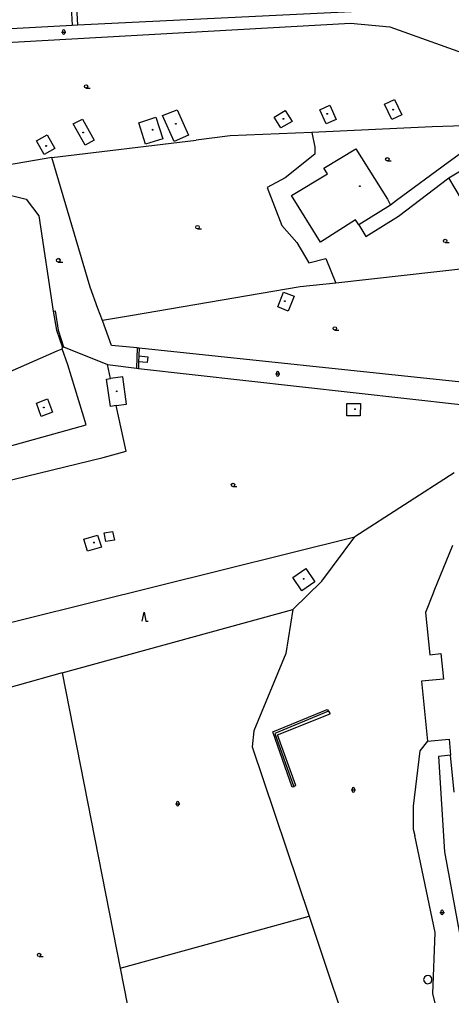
# Model space of a CAD drawing. Extents: x -600309 to -598967, y -1161267 to -1160292.
# Drawn here: x -599586.3 to -599491.2, y -1161080.5 to -1160865.5 of the extents above; entities that cross this region are included whole.
import ezdxf

# ---------------------------------------------------------------- set-up
doc = ezdxf.new("R2010")
doc.units = 0
for name, color, linetype in [('Level 11', 7, 'Continuous'), ('Level 36', 7, 'Continuous'), ('Level 39', 7, 'Continuous'), ('Level 5', 7, 'Continuous'), ('Level 51', 7, 'Continuous'), ('Level 52', 7, 'Continuous'), ('Level 54', 7, 'Continuous'), ('Level 7', 7, 'Continuous')]:
    doc.layers.add(name, color=color, linetype=linetype)

msp = doc.modelspace()

# ---------------------------------------------------------------- linework, layer by layer
at = {"layer": 'Level 11'}
msp.add_lwpolyline([(-599516.609, -1160887.531), (-599518.842, -1160888.521), (-599520.229, -1160885.392), (-599517.995, -1160884.403), (-599516.609, -1160887.531)], dxfattribs=at)
at = {"layer": 'Level 36'}
for p, q in [((-599577.106, -1160868.286), (-599576.106, -1160868.286)), ((-599576.856, -1160868.036), (-599576.856, -1160868.536)), ((-599576.356, -1160868.036), (-599576.356, -1160868.536)), ((-599571.69, -1160880.645), (-599570.815, -1160880.645)), ((-599505.36, -1160896.685), (-599504.485, -1160896.685)), ((-599547.15, -1160911.635), (-599546.275, -1160911.635)), ((-599492.63, -1160914.665), (-599491.755, -1160914.665)), ((-599577.83, -1160918.935), (-599576.83, -1160918.935)), ((-599516.9099, -1160933.935), (-599516.0349, -1160933.935)), ((-599530.006, -1160943.576), (-599529.006, -1160943.576)), ((-599529.756, -1160943.326), (-599529.756, -1160943.826)), ((-599529.256, -1160943.326), (-599529.256, -1160943.826)), ((-599539.34, -1160968.405), (-599538.465, -1160968.405)), ((-599513.356, -1161035.206), (-599512.356, -1161035.206)), ((-599513.106, -1161034.956), (-599513.106, -1161035.456)), ((-599512.606, -1161034.956), (-599512.606, -1161035.456)), ((-599552.026, -1161038.246), (-599551.026, -1161038.246)), ((-599551.776, -1161037.996), (-599551.776, -1161038.496)), ((-599551.276, -1161037.996), (-599551.276, -1161038.496)), ((-599493.796, -1161062.186), (-599492.796, -1161062.186)), ((-599493.546, -1161061.936), (-599493.546, -1161062.436)), ((-599493.046, -1161061.936), (-599493.046, -1161062.436)), ((-599582.03, -1161071.925), (-599581.155, -1161071.925))]:
    msp.add_line(p, q, dxfattribs=at)
msp.add_lwpolyline([(-599559.299, -1160998.028), (-599558.924, -1160996.028), (-599558.549, -1160998.028), (-599558.049, -1160998.028)], dxfattribs=at)
for centre in [(-599571.6901, -1160880.2699), (-599505.3601, -1160896.3099), (-599547.1501, -1160911.2599), (-599492.6301, -1160914.2899), (-599577.83, -1160918.5596), (-599516.91, -1160933.5599), (-599539.3401, -1160968.0299), (-599582.0301, -1161071.5499)]:
    msp.add_circle(centre, 0.375, dxfattribs=at)
for centre, radius, start, end in [((-599576.6057, -1160868.0363), 0.25, 0, 180), ((-599576.6057, -1160868.5363), 0.25, 180, 0), ((-599577.705, -1160918.5596), 0.375, 260.405931, 99.594069), ((-599529.5057, -1160943.3263), 0.25, 0, 180), ((-599529.5057, -1160943.8263), 0.25, 180, 0), ((-599512.8557, -1161034.9563), 0.25, 0, 180), ((-599512.8557, -1161035.4563), 0.25, 180, 0), ((-599551.5257, -1161037.9963), 0.25, 0, 180), ((-599551.5257, -1161038.4963), 0.25, 180, 0), ((-599493.2957, -1161061.9363), 0.25, 0, 180), ((-599493.2957, -1161062.4363), 0.25, 180, 0)]:
    msp.add_arc(centre, radius, start, end, dxfattribs=at)
at = {"layer": 'Level 39'}
for centre, radius in [((-599518.58, -1160886.28), 0.09), ((-599504.09, -1160885.39), 0.09), ((-599504.09, -1160885.39), 0.0398), ((-599528.24, -1160887.42), 0.09), ((-599528.24, -1160887.42), 0.0398), ((-599518.58, -1160886.28), 0.0398), ((-599572.31, -1160890.39), 0.09), ((-599572.31, -1160890.39), 0.0398), ((-599557.03, -1160889.8), 0.09), ((-599557.03, -1160889.8), 0.0398), ((-599551.9099, -1160888.49), 0.09), ((-599551.9099, -1160888.49), 0.0398), ((-599580.45, -1160893.37), 0.09), ((-599580.45, -1160893.37), 0.0398), ((-599511.42, -1160902.23), 0.09), ((-599511.42, -1160902.23), 0.0398), ((-599527.94, -1160927.57), 0.09), ((-599527.94, -1160927.57), 0.0398), ((-599564.94, -1160947.43), 0.09), ((-599564.94, -1160947.43), 0.0398), ((-599581, -1160951), 0.09), ((-599581, -1160951), 0.0398), ((-599512.48, -1160951.36), 0.09), ((-599512.48, -1160951.36), 0.0398), ((-599569.94, -1160980.74), 0.09), ((-599569.94, -1160980.74), 0.0398), ((-599523.78, -1160988.71), 0.09), ((-599523.78, -1160988.71), 0.0398)]:
    msp.add_circle(centre, radius, dxfattribs=at)
at = {"layer": 'Level 5'}
for points in [[(-599519.34, -1160898.24), (-599512.26, -1160893.99)], [(-599512.26, -1160893.99), (-599505.34, -1160905.09)], [(-599491.85, -1160900.39), (-599479.36, -1160892.88)], [(-599518.54, -1160899.48), (-599519.34, -1160898.24)], [(-599526.44, -1160904.28), (-599518.54, -1160899.48)], [(-599487.61, -1160907.44), (-599491.85, -1160900.39)], [(-599520.11, -1160914.53), (-599526.44, -1160904.28)], [(-599505.34, -1160905.09), (-599504.63, -1160906.39)], [(-599504.63, -1160906.39), (-599511.62, -1160910.76)], [(-599512.35, -1160909.61), (-599520.11, -1160914.53)], [(-599511.62, -1160910.76), (-599512.35, -1160909.61)], [(-599491.05, -1160981.38), (-599495.09, -1160991.44)], [(-599495.09, -1160991.44), (-599495.26, -1160991.84)], [(-599495.26, -1160991.84), (-599496.9699, -1160996.11)], [(-599496.9699, -1160996.11), (-599496.01, -1161005.45)], [(-599496.01, -1161005.45), (-599493.56, -1161005.2)], [(-599493.56, -1161005.2), (-599492.98, -1161010.79)], [(-599492.98, -1161010.79), (-599497.83, -1161011.29)], [(-599497.83, -1161011.29), (-599496.55, -1161024.49)], [(-599496.55, -1161024.49), (-599491.76, -1161024.03)], [(-599491.76, -1161024.03), (-599491.43, -1161027.56)], [(-599490.67, -1161035.7199), (-599491.43, -1161027.56)]]:
    msp.add_lwpolyline(points, dxfattribs=at)
at = {"layer": 'Level 51'}
for points in [[(-599573.58, -1160866.6599), (-599490.67, -1160862.63)], [(-599647.95, -1160873.89), (-599513.49, -1160866.36)], [(-599599.06, -1160868.1), (-599574.76, -1160866.75)], [(-599574.76, -1160866.75), (-599573.58, -1160866.6599)], [(-599513.49, -1160866.36), (-599504.82, -1160867.17)], [(-599504.82, -1160867.17), (-599488.79, -1160872.84)], [(-599521.99, -1160890.39), (-599539.93, -1160891.17)], [(-599521.99, -1160890.39), (-599521.35, -1160893.62), (-599521.33, -1160895.2), (-599527.88, -1160900.38), (-599531.85, -1160902.49), (-599528.61, -1160910.9099), (-599525.31, -1160914.64), (-599522.65, -1160919.14), (-599518.88, -1160918.13), (-599516.7199, -1160923.57)], [(-599495.5, -1160889.19), (-599521.99, -1160890.39)], [(-599482.63, -1160890.04), (-599487.4099, -1160893.74), (-599491.99, -1160897), (-599503.33, -1160905.39)], [(-599579.23, -1160895.89), (-599547.45, -1160892.09)], [(-599539.93, -1160891.17), (-599547.45, -1160892.09)], [(-599579.23, -1160895.89), (-599610.7, -1160901.38)], [(-599570.78, -1160924.4699), (-599579.23, -1160895.89)], [(-599511.62, -1160910.76), (-599510.08, -1160913.32), (-599502.9, -1160908.81), (-599491.85, -1160900.39)], [(-599590.9, -1160903.6), (-599584.9, -1160905.11)], [(-599584.9, -1160905.11), (-599582.1, -1160908.78)], [(-599503.33, -1160905.39), (-599504.63, -1160906.39)], [(-599582.1, -1160908.78), (-599578.94, -1160929.75)], [(-599479.39, -1160919.42), (-599516.7199, -1160923.57)], [(-599569.11, -1160929.21), (-599570.78, -1160924.4699)], [(-599524.58, -1160924.44), (-599561.87, -1160930.78)], [(-599516.7199, -1160923.57), (-599524.58, -1160924.44)], [(-599568.09, -1160931.83), (-599569.11, -1160929.21)], [(-599578.94, -1160929.75), (-599578.2, -1160933.98)], [(-599561.87, -1160930.78), (-599568.09, -1160931.83)], [(-599566.1, -1160937.3), (-599568.09, -1160931.83)], [(-599578.2, -1160933.98), (-599576.9, -1160937.73)], [(-599576.93, -1160938.08), (-599576.9, -1160937.73)], [(-599576.9, -1160937.73), (-599576.62, -1160937.63)], [(-599576.62, -1160937.63), (-599566.95, -1160941.53)], [(-599560.45, -1160937.81), (-599566.1, -1160937.3)], [(-599560.45, -1160937.81), (-599560.03, -1160937.87)], [(-599625.56, -1160959.35), (-599578.08, -1160938.49)], [(-599578.08, -1160938.49), (-599576.93, -1160938.08)], [(-599560.03, -1160937.87), (-599489, -1160945.35)], [(-599566.95, -1160941.53), (-599560.56, -1160942.31)], [(-599566.3, -1160944.61), (-599566.95, -1160941.53)], [(-599560.56, -1160942.31), (-599560.13, -1160942.37)], [(-599560.13, -1160942.37), (-599489.23, -1160950.29)], [(-599562.84, -1160960.63), (-599565.04, -1160950.54)], [(-599567.9099, -1160961.9699), (-599562.84, -1160960.63)], [(-599630.1, -1160977.09), (-599567.91, -1160961.97)], [(-599490.61, -1160965.36), (-599512.52, -1160979.46)], [(-599599.9, -1161001.2199), (-599512.52, -1160979.46)], [(-599519.81, -1160989.21), (-599512.52, -1160979.46)], [(-599526.13, -1160995.45), (-599519.81, -1160989.21)], [(-599576.93, -1161009.43), (-599526.13, -1160995.45)], [(-599526.13, -1160995.45), (-599527.71, -1161005.18)], [(-599527.71, -1161005.18), (-599534.73, -1161022.2)], [(-599576.93, -1161009.43), (-599596.8, -1161014.9699)], [(-599576.93, -1161009.43), (-599564.2, -1161074.46)], [(-599534.73, -1161022.2), (-599535.09, -1161025.75)], [(-599526.3, -1161034.61), (-599530.59, -1161022.45)], [(-599535.09, -1161025.75), (-599522.6, -1161063.01)], [(-599496.55, -1161024.49), (-599498.19, -1161026.61)], [(-599498.19, -1161026.61), (-599499.6599, -1161038.76)], [(-599491.43, -1161027.56), (-599494.08, -1161027.82)], [(-599494.08, -1161027.82), (-599492.74, -1161048.85)], [(-599525.98, -1161034.52), (-599526.3, -1161034.61)], [(-599525.4699, -1161034.24), (-599525.98, -1161034.52)], [(-599499.6599, -1161038.76), (-599499.68, -1161043.85)], [(-599499.68, -1161043.85), (-599499.3, -1161045.2199)], [(-599492.74, -1161048.85), (-599486.06, -1161085.58)], [(-599564.2, -1161074.46), (-599522.6, -1161063.01)], [(-599522.6, -1161063.01), (-599511.64, -1161095.73)], [(-599564.2, -1161074.46), (-599555.7, -1161117.86)]]:
    msp.add_lwpolyline(points, dxfattribs=at)
at = {"layer": 'Level 52'}
for points in [[(-599505.99, -1160884.18), (-599503.77, -1160883.17)], [(-599503.77, -1160883.17), (-599502.19, -1160886.54)], [(-599554.87, -1160886.65), (-599551.64, -1160885.42)], [(-599551.64, -1160885.42), (-599549.15, -1160890.99)], [(-599530.28, -1160887.02), (-599527.84, -1160885.54)], [(-599527.84, -1160885.54), (-599526.31, -1160887.96)], [(-599504.4, -1160887.52), (-599505.99, -1160884.18)], [(-599574.49, -1160888.5), (-599572.49, -1160887.4699)], [(-599572.49, -1160887.4699), (-599569.9, -1160892.13)], [(-599560.06, -1160888.29), (-599556.36, -1160887.01)], [(-599558.57, -1160893.01), (-599560.06, -1160888.29)], [(-599556.36, -1160887.01), (-599554.77, -1160891.78)], [(-599552.3, -1160892.4), (-599554.87, -1160886.65)], [(-599528.79, -1160889.4), (-599530.28, -1160887.02)], [(-599526.31, -1160887.96), (-599528.79, -1160889.4)], [(-599502.19, -1160886.54), (-599504.4, -1160887.52)], [(-599571.87, -1160893.2199), (-599574.49, -1160888.5)], [(-599582.59, -1160892.23), (-599580.28, -1160890.95)], [(-599580.9, -1160895.26), (-599582.59, -1160892.23)], [(-599580.28, -1160890.95), (-599578.59, -1160893.9699)], [(-599569.9, -1160892.13), (-599571.87, -1160893.2199)], [(-599554.77, -1160891.78), (-599558.57, -1160893.01)], [(-599549.15, -1160890.99), (-599552.3, -1160892.4)], [(-599578.59, -1160893.9699), (-599580.9, -1160895.26)], [(-599529.5, -1160928.8), (-599528.24, -1160925.57)], [(-599528.24, -1160925.57), (-599525.87, -1160926.49)], [(-599525.87, -1160926.49), (-599527.2, -1160929.76)], [(-599527.2, -1160929.76), (-599529.5, -1160928.8)], [(-599563.61, -1160944.23), (-599566.3, -1160944.61)], [(-599562.75, -1160950.25), (-599563.61, -1160944.23)], [(-599567.19, -1160944.74), (-599566.3, -1160944.61)], [(-599566.34, -1160950.73), (-599567.19, -1160944.74)], [(-599582.61, -1160950.01), (-599580.17, -1160949.08)], [(-599581.54, -1160952.93), (-599582.61, -1160950.01)], [(-599580.17, -1160949.08), (-599579.08, -1160952.02)], [(-599565.04, -1160950.54), (-599566.34, -1160950.73)], [(-599565.04, -1160950.54), (-599562.75, -1160950.25)], [(-599514.25, -1160952.84), (-599514.25, -1160950.07)], [(-599514.25, -1160950.07), (-599511.27, -1160950.12)], [(-599511.27, -1160950.12), (-599511.32, -1160952.84)], [(-599579.08, -1160952.02), (-599581.54, -1160952.93)], [(-599511.32, -1160952.84), (-599514.25, -1160952.84)], [(-599572.18, -1160980.01), (-599569.2, -1160979.08)], [(-599571.36, -1160982.63), (-599572.18, -1160980.01)], [(-599569.2, -1160979.08), (-599568.27, -1160981.75)], [(-599568.27, -1160981.75), (-599571.36, -1160982.63)], [(-599526.19, -1160988.43), (-599523.31, -1160986.48)], [(-599523.31, -1160986.48), (-599521.31, -1160989.35)], [(-599524.17, -1160991.34), (-599526.19, -1160988.43)], [(-599521.31, -1160989.35), (-599524.17, -1160991.34)]]:
    msp.add_lwpolyline(points, dxfattribs=at)
at = {"layer": 'Level 54'}
for points in [[(-599575.05, -1160861.51), (-599574.76, -1160866.75)], [(-599573.86, -1160861.5), (-599573.58, -1160866.6599)], [(-599578.94, -1160929.75), (-599578.48, -1160929.67)], [(-599578.48, -1160929.67), (-599577.81, -1160933.9699)], [(-599577.81, -1160933.9699), (-599576.62, -1160937.63)], [(-599560.45, -1160937.81), (-599560.56, -1160942.31)], [(-599575.67, -1160941.56), (-599576.93, -1160938.08)], [(-599560.04, -1160939.61), (-599560.12, -1160940.92)], [(-599560.03, -1160937.87), (-599560.04, -1160939.61)], [(-599560.04, -1160939.61), (-599558.1, -1160939.8)], [(-599558.1, -1160939.8), (-599558.21, -1160941.08)], [(-599571.68, -1160954.82), (-599575.67, -1160941.56)], [(-599560.12, -1160940.92), (-599560.13, -1160942.37)], [(-599558.21, -1160941.08), (-599560.12, -1160940.92)], [(-599626.01, -1160969.92), (-599571.68, -1160954.82)], [(-599567.68, -1160978.58), (-599565.87, -1160978.28)], [(-599567.33, -1160980.49), (-599567.68, -1160978.58)], [(-599565.87, -1160978.28), (-599565.46, -1160980.18)], [(-599565.46, -1160980.18), (-599567.33, -1160980.49)], [(-599530.59, -1161022.45), (-599518.59, -1161017.53)], [(-599518.31, -1161017.88), (-599530.14, -1161022.8)], [(-599529.51, -1161023.07), (-599517.98, -1161018.42)], [(-599518.59, -1161017.53), (-599518.31, -1161017.88)], [(-599518.31, -1161017.88), (-599517.98, -1161018.42)], [(-599530.14, -1161022.8), (-599525.98, -1161034.52)], [(-599525.4699, -1161034.24), (-599529.51, -1161023.07)], [(-599494.81, -1161066.63), (-599499.3, -1161045.2199)], [(-599495.32, -1161080.1599), (-599494.81, -1161066.63)], [(-599497.2, -1161076.43), (-599497.38, -1161076.95)], [(-599497.38, -1161076.95), (-599497.27, -1161077.42)], [(-599497.27, -1161077.42), (-599496.9699, -1161077.75)], [(-599496.83, -1161076.13), (-599497.2, -1161076.43)], [(-599496.29, -1161076.06), (-599496.83, -1161076.13)], [(-599495.84, -1161076.27), (-599496.29, -1161076.06)], [(-599496.01, -1161077.8), (-599495.7, -1161077.53)], [(-599495.58, -1161076.65), (-599495.84, -1161076.27)], [(-599495.7, -1161077.53), (-599495.53, -1161077.1)], [(-599495.53, -1161077.1), (-599495.58, -1161076.65)], [(-599496.9699, -1161077.75), (-599496.5, -1161077.9099)], [(-599496.5, -1161077.9099), (-599496.01, -1161077.8)], [(-599493.48, -1161087.4099), (-599495.32, -1161080.1599)]]:
    msp.add_lwpolyline(points, dxfattribs=at)
at = {"layer": 'Level 7'}
msp.add_lwpolyline([(-599488.46, -1160888.93), (-599495.5, -1160889.19)], dxfattribs=at)

doc.saveas('drawing.dxf')
